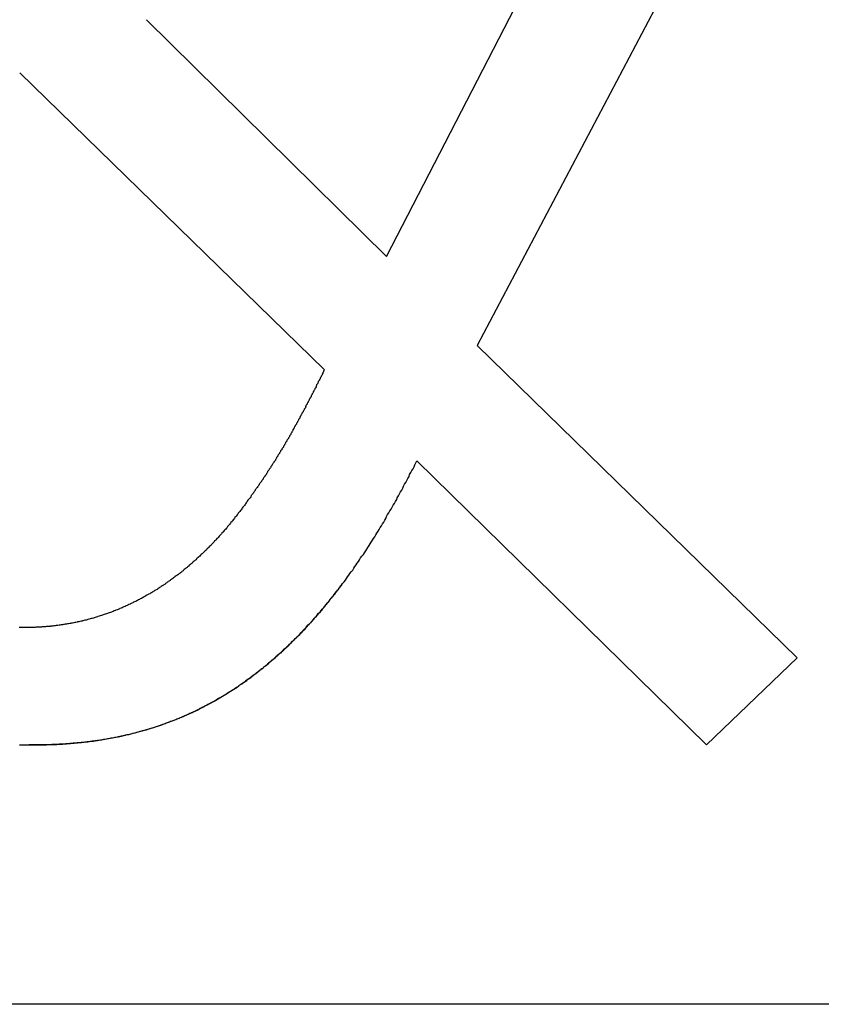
# Model space of a CAD drawing. Extents: x 1107 to 4046, y 937 to 3355.
# Tile 802 of 861: x 3059.15 to 3060.57, y 1764.94 to 1766.69. Entities that reach past the tile are written whole.
import ezdxf

# ---------------------------------------------------------------- set-up
doc = ezdxf.new("R2010")
doc.units = 0
doc.layers.add('KF_VIDA_L___C_LEFT', color=7, linetype='CONTINUOUS')

# ---------------------------------------------------------------- blocks, each defined once
blk = doc.blocks.new('KF_VIDA_L___C_LEFT')
at = {"layer": 'KF_VIDA_L___C_LEFT'}
for p, q in [((170.4941, 77.0547), (170.8198, 77.6863)), ((171.0718, 77.6863), (170.6551, 76.8969)), ((170.068, 77.4746), (170.4941, 77.0547)), ((169.8434, 77.3804), (170.3837, 76.8534)), ((170.6551, 76.8969), (171.2226, 76.3427)), ((171.0617, 76.1884), (170.5478, 76.6921)), ((171.2226, 76.3427), (171.0617, 76.1884)), ((172.9684, 75.7283), (168.6809, 75.7283)), ((172.9684, 75.7283), (168.6809, 75.7283))]:
    blk.add_line(p, q, dxfattribs=at)
for points in [[(169.843, 76.1886, 0), (169.846, 76.1886, 0), (169.848, 76.1885, 0), (169.851, 76.1885, 0), (169.854, 76.1884, 0), (169.857, 76.1884, 0), (169.86, 76.1884, 0)], [(169.853, 76.3965, 0), (169.851, 76.3965, 0), (169.849, 76.3965, 0), (169.848, 76.3965, 0), (169.846, 76.3965, 0), (169.844, 76.3966, 0), (169.842, 76.3966, 0)], [(170.384, 76.8534, 0), (170.383, 76.8522, 0), (170.382, 76.851, 0), (170.382, 76.8498, 0), (170.381, 76.8486, 0), (170.381, 76.8474, 0), (170.38, 76.8461, 0), (170.38, 76.8449, 0), (170.379, 76.8437, 0), (170.378, 76.8425, 0), (170.378, 76.8413, 0), (170.377, 76.8401, 0), (170.376, 76.8389, 0), (170.376, 76.8377, 0), (170.375, 76.8365, 0), (170.375, 76.8352, 0), (170.374, 76.834, 0), (170.373, 76.8328, 0), (170.373, 76.8316, 0), (170.372, 76.8304, 0), (170.372, 76.8292, 0), (170.371, 76.8279, 0), (170.37, 76.8267, 0), (170.37, 76.8255, 0), (170.369, 76.8243, 0), (170.369, 76.8231, 0), (170.368, 76.8218, 0), (170.367, 76.8206, 0), (170.367, 76.8194, 0), (170.366, 76.8182, 0), (170.365, 76.817, 0), (170.365, 76.8157, 0), (170.364, 76.8145, 0), (170.364, 76.8133, 0), (170.363, 76.8121, 0), (170.362, 76.8108, 0), (170.362, 76.8096, 0), (170.361, 76.8084, 0), (170.36, 76.8072, 0), (170.36, 76.8059, 0), (170.359, 76.8047, 0), (170.358, 76.8035, 0), (170.358, 76.8023, 0), (170.357, 76.801, 0), (170.357, 76.7998, 0), (170.356, 76.7986, 0), (170.355, 76.7974, 0), (170.355, 76.7961, 0), (170.354, 76.7949, 0), (170.353, 76.7937, 0), (170.353, 76.7925, 0), (170.352, 76.7912, 0), (170.351, 76.79, 0), (170.351, 76.7888, 0), (170.35, 76.7876, 0), (170.35, 76.7863, 0), (170.349, 76.7851, 0), (170.348, 76.7839, 0), (170.348, 76.7827, 0), (170.347, 76.7814, 0), (170.346, 76.7802, 0), (170.346, 76.779, 0), (170.345, 76.7778, 0), (170.344, 76.7766, 0), (170.344, 76.7753, 0), (170.343, 76.7741, 0), (170.342, 76.7729, 0), (170.342, 76.7717, 0), (170.341, 76.7705, 0), (170.34, 76.7692, 0), (170.34, 76.768, 0), (170.339, 76.7668, 0), (170.338, 76.7656, 0), (170.338, 76.7644, 0), (170.337, 76.7632, 0), (170.336, 76.7619, 0), (170.336, 76.7607, 0), (170.335, 76.7595, 0), (170.334, 76.7583, 0), (170.334, 76.7571, 0), (170.333, 76.7559, 0), (170.332, 76.7547, 0), (170.332, 76.7535, 0), (170.331, 76.7523, 0), (170.33, 76.751, 0), (170.33, 76.7498, 0), (170.329, 76.7486, 0), (170.328, 76.7474, 0), (170.328, 76.7462, 0), (170.327, 76.745, 0), (170.326, 76.7438, 0), (170.326, 76.7426, 0), (170.325, 76.7414, 0), (170.324, 76.7402, 0), (170.324, 76.739, 0), (170.323, 76.7378, 0), (170.322, 76.7366, 0), (170.322, 76.7355, 0), (170.321, 76.7343, 0), (170.32, 76.7331, 0), (170.32, 76.7319, 0), (170.319, 76.7307, 0), (170.318, 76.7295, 0), (170.317, 76.7283, 0), (170.317, 76.7271, 0), (170.316, 76.726, 0), (170.315, 76.7248, 0), (170.315, 76.7236, 0), (170.314, 76.7224, 0), (170.313, 76.7213, 0), (170.313, 76.7201, 0), (170.312, 76.7189, 0), (170.311, 76.7178, 0), (170.311, 76.7166, 0), (170.31, 76.7154, 0), (170.309, 76.7143, 0), (170.308, 76.7131, 0), (170.308, 76.7119, 0), (170.307, 76.7108, 0), (170.306, 76.7096, 0), (170.306, 76.7085, 0), (170.305, 76.7073, 0), (170.304, 76.7061, 0), (170.304, 76.705, 0), (170.303, 76.7038, 0), (170.302, 76.7027, 0), (170.301, 76.7015, 0), (170.301, 76.7004, 0), (170.3, 76.6992, 0), (170.299, 76.6981, 0), (170.299, 76.6969, 0), (170.298, 76.6958, 0), (170.297, 76.6947, 0), (170.297, 76.6935, 0), (170.296, 76.6924, 0), (170.295, 76.6912, 0), (170.294, 76.6901, 0), (170.294, 76.689, 0), (170.293, 76.6878, 0), (170.292, 76.6867, 0), (170.291, 76.6856, 0), (170.291, 76.6844, 0), (170.29, 76.6833, 0), (170.289, 76.6822, 0), (170.289, 76.681, 0), (170.288, 76.6799, 0), (170.287, 76.6788, 0), (170.286, 76.6776, 0), (170.286, 76.6765, 0), (170.285, 76.6754, 0), (170.284, 76.6742, 0), (170.283, 76.6731, 0), (170.283, 76.672, 0), (170.282, 76.6709, 0), (170.281, 76.6697, 0), (170.281, 76.6686, 0), (170.28, 76.6675, 0), (170.279, 76.6664, 0), (170.278, 76.6653, 0), (170.278, 76.6641, 0), (170.277, 76.663, 0), (170.276, 76.6619, 0), (170.275, 76.6608, 0), (170.275, 76.6597, 0), (170.274, 76.6585, 0), (170.273, 76.6574, 0), (170.272, 76.6563, 0), (170.272, 76.6552, 0), (170.271, 76.6541, 0), (170.27, 76.6529, 0), (170.269, 76.6518, 0), (170.268, 76.6507, 0), (170.268, 76.6496, 0), (170.267, 76.6485, 0), (170.266, 76.6474, 0), (170.265, 76.6462, 0), (170.265, 76.6451, 0), (170.264, 76.644, 0), (170.263, 76.6429, 0), (170.262, 76.6418, 0), (170.261, 76.6407, 0), (170.261, 76.6395, 0), (170.26, 76.6384, 0), (170.259, 76.6373, 0), (170.258, 76.6362, 0), (170.258, 76.6351, 0), (170.257, 76.634, 0), (170.256, 76.6328, 0), (170.255, 76.6317, 0), (170.254, 76.6306, 0), (170.254, 76.6295, 0), (170.253, 76.6284, 0)], [(169.86, 76.1884, 0), (169.863, 76.1884, 0), (169.867, 76.1884, 0), (169.87, 76.1884, 0), (169.874, 76.1884, 0), (169.877, 76.1884, 0), (169.881, 76.1885, 0), (169.884, 76.1885, 0), (169.888, 76.1886, 0), (169.891, 76.1887, 0), (169.895, 76.1888, 0), (169.898, 76.1889, 0), (169.902, 76.189, 0), (169.905, 76.1892, 0), (169.909, 76.1893, 0), (169.912, 76.1895, 0), (169.916, 76.1897, 0), (169.919, 76.1899, 0), (169.922, 76.1901, 0), (169.926, 76.1903, 0), (169.929, 76.1906, 0), (169.933, 76.1908, 0), (169.936, 76.1911, 0), (169.94, 76.1914, 0), (169.943, 76.1917, 0), (169.946, 76.192, 0), (169.95, 76.1924, 0), (169.953, 76.1927, 0), (169.957, 76.1931, 0), (169.96, 76.1935, 0), (169.964, 76.1939, 0), (169.967, 76.1943, 0), (169.97, 76.1948, 0), (169.974, 76.1952, 0), (169.977, 76.1957, 0), (169.981, 76.1962, 0), (169.984, 76.1967, 0), (169.987, 76.1972, 0), (169.991, 76.1978, 0), (169.994, 76.1983, 0), (169.997, 76.1989, 0), (170.001, 76.1995, 0), (170.004, 76.2001, 0), (170.008, 76.2008, 0), (170.011, 76.2014, 0), (170.014, 76.2021, 0), (170.018, 76.2028, 0), (170.021, 76.2035, 0), (170.024, 76.2042, 0), (170.028, 76.2049, 0), (170.031, 76.2057, 0), (170.034, 76.2065, 0), (170.038, 76.2073, 0), (170.041, 76.2081, 0), (170.044, 76.2089, 0), (170.048, 76.2098, 0), (170.051, 76.2106, 0), (170.054, 76.2115, 0), (170.058, 76.2124, 0), (170.061, 76.2134, 0), (170.064, 76.2143, 0), (170.068, 76.2153, 0), (170.071, 76.2163, 0), (170.074, 76.2173, 0), (170.078, 76.2183, 0), (170.081, 76.2194, 0), (170.084, 76.2204, 0), (170.088, 76.2215, 0), (170.091, 76.2226, 0), (170.094, 76.2238, 0), (170.097, 76.2249, 0), (170.101, 76.2261, 0), (170.104, 76.2273, 0), (170.107, 76.2285, 0), (170.11, 76.2297, 0), (170.114, 76.231, 0), (170.117, 76.2322, 0), (170.12, 76.2335, 0), (170.123, 76.2348, 0), (170.127, 76.2361, 0), (170.13, 76.2374, 0), (170.133, 76.2388, 0), (170.136, 76.2402, 0), (170.139, 76.2416, 0), (170.142, 76.243, 0), (170.145, 76.2444, 0), (170.149, 76.2458, 0), (170.152, 76.2473, 0), (170.155, 76.2487, 0), (170.158, 76.2502, 0), (170.161, 76.2517, 0), (170.164, 76.2533, 0), (170.167, 76.2548, 0), (170.17, 76.2564, 0), (170.173, 76.2579, 0), (170.176, 76.2595, 0), (170.179, 76.2611, 0), (170.182, 76.2628, 0), (170.185, 76.2644, 0), (170.188, 76.2661, 0), (170.191, 76.2677, 0), (170.194, 76.2694, 0), (170.197, 76.2711, 0), (170.2, 76.2729, 0), (170.203, 76.2746, 0), (170.206, 76.2764, 0), (170.209, 76.2781, 0), (170.212, 76.2799, 0), (170.214, 76.2817, 0), (170.217, 76.2836, 0), (170.22, 76.2854, 0), (170.223, 76.2873, 0), (170.226, 76.2891, 0), (170.229, 76.291, 0), (170.232, 76.2929, 0), (170.234, 76.2949, 0), (170.237, 76.2968, 0), (170.24, 76.2988, 0), (170.243, 76.3007, 0), (170.246, 76.3027, 0), (170.248, 76.3047, 0), (170.251, 76.3067, 0), (170.254, 76.3088, 0), (170.257, 76.3108, 0), (170.259, 76.3129, 0), (170.262, 76.315, 0), (170.265, 76.3171, 0), (170.267, 76.3192, 0), (170.27, 76.3213, 0), (170.273, 76.3235, 0), (170.276, 76.3256, 0), (170.278, 76.3278, 0), (170.281, 76.33, 0), (170.284, 76.3322, 0), (170.286, 76.3344, 0), (170.289, 76.3367, 0), (170.291, 76.3389, 0), (170.294, 76.3412, 0), (170.297, 76.3435, 0), (170.299, 76.3458, 0), (170.302, 76.3481, 0), (170.304, 76.3504, 0), (170.307, 76.3527, 0), (170.31, 76.3551, 0), (170.312, 76.3575, 0), (170.315, 76.3599, 0), (170.317, 76.3623, 0), (170.32, 76.3647, 0), (170.322, 76.3671, 0), (170.325, 76.3695, 0), (170.327, 76.372, 0), (170.33, 76.3745, 0), (170.332, 76.3769, 0), (170.335, 76.3794, 0), (170.337, 76.3819, 0), (170.34, 76.3845, 0), (170.342, 76.387, 0), (170.345, 76.3896, 0), (170.347, 76.3921, 0), (170.35, 76.3947, 0), (170.352, 76.3973, 0), (170.354, 76.3999, 0), (170.357, 76.4025, 0), (170.359, 76.4051, 0), (170.362, 76.4078, 0), (170.364, 76.4104, 0), (170.366, 76.4131, 0), (170.369, 76.4158, 0), (170.371, 76.4184, 0), (170.373, 76.4211, 0), (170.376, 76.4239, 0), (170.378, 76.4266, 0), (170.38, 76.4293, 0), (170.383, 76.4321, 0), (170.385, 76.4348, 0), (170.387, 76.4376, 0), (170.389, 76.4404, 0), (170.392, 76.4432, 0), (170.394, 76.446, 0), (170.396, 76.4488, 0), (170.399, 76.4517, 0), (170.401, 76.4545, 0), (170.403, 76.4574, 0), (170.405, 76.4602, 0), (170.408, 76.4631, 0), (170.41, 76.466, 0), (170.412, 76.4689, 0), (170.414, 76.4718, 0), (170.416, 76.4748, 0), (170.419, 76.4777, 0), (170.421, 76.4806, 0), (170.423, 76.4836, 0), (170.425, 76.4866, 0), (170.427, 76.4895, 0), (170.429, 76.4925, 0), (170.431, 76.4955, 0), (170.434, 76.4985, 0), (170.436, 76.5016, 0), (170.438, 76.5046, 0), (170.44, 76.5076, 0), (170.442, 76.5107, 0), (170.444, 76.5137, 0), (170.446, 76.5168, 0), (170.448, 76.5199, 0), (170.45, 76.523, 0), (170.453, 76.5261, 0), (170.455, 76.5292, 0), (170.457, 76.5323, 0), (170.459, 76.5354, 0), (170.461, 76.5386, 0), (170.463, 76.5417, 0), (170.465, 76.5449, 0), (170.467, 76.5481, 0), (170.469, 76.5512, 0), (170.471, 76.5544, 0), (170.473, 76.5576, 0), (170.475, 76.5608, 0), (170.477, 76.564, 0), (170.479, 76.5673, 0), (170.481, 76.5705, 0), (170.483, 76.5737, 0), (170.485, 76.577, 0), (170.487, 76.5802, 0), (170.489, 76.5835, 0), (170.491, 76.5868, 0), (170.493, 76.5901, 0), (170.494, 76.5934, 0), (170.496, 76.5967, 0), (170.498, 76.6, 0), (170.5, 76.6033, 0), (170.502, 76.6066, 0), (170.504, 76.6099, 0), (170.506, 76.6133, 0), (170.508, 76.6166, 0), (170.51, 76.62, 0), (170.512, 76.6234, 0), (170.513, 76.6267, 0), (170.515, 76.6301, 0), (170.517, 76.6335, 0), (170.519, 76.6369, 0), (170.521, 76.6403, 0), (170.523, 76.6437, 0), (170.524, 76.6471, 0), (170.526, 76.6505, 0), (170.528, 76.654, 0), (170.53, 76.6574, 0), (170.532, 76.6608, 0), (170.534, 76.6643, 0), (170.535, 76.6678, 0), (170.537, 76.6712, 0), (170.539, 76.6747, 0), (170.541, 76.6782, 0), (170.543, 76.6817, 0), (170.544, 76.6851, 0), (170.546, 76.6886, 0), (170.548, 76.6921, 0)], [(170.253, 76.6284, 0), (170.252, 76.6268, 0), (170.251, 76.6253, 0), (170.249, 76.6237, 0), (170.248, 76.6222, 0), (170.247, 76.6206, 0), (170.246, 76.6191, 0), (170.245, 76.6175, 0), (170.244, 76.616, 0), (170.243, 76.6144, 0), (170.242, 76.6129, 0), (170.24, 76.6114, 0), (170.239, 76.6099, 0), (170.238, 76.6083, 0), (170.237, 76.6068, 0), (170.236, 76.6053, 0), (170.235, 76.6038, 0), (170.234, 76.6023, 0), (170.232, 76.6007, 0), (170.231, 76.5992, 0), (170.23, 76.5977, 0), (170.229, 76.5962, 0), (170.228, 76.5947, 0), (170.227, 76.5932, 0), (170.225, 76.5917, 0), (170.224, 76.5903, 0), (170.223, 76.5888, 0), (170.222, 76.5873, 0), (170.221, 76.5858, 0), (170.22, 76.5843, 0), (170.218, 76.5829, 0), (170.217, 76.5814, 0), (170.216, 76.5799, 0), (170.215, 76.5785, 0), (170.213, 76.577, 0), (170.212, 76.5756, 0), (170.211, 76.5741, 0), (170.21, 76.5727, 0), (170.209, 76.5712, 0), (170.207, 76.5698, 0), (170.206, 76.5684, 0), (170.205, 76.5669, 0), (170.204, 76.5655, 0), (170.202, 76.5641, 0), (170.201, 76.5627, 0), (170.2, 76.5612, 0), (170.198, 76.5598, 0), (170.197, 76.5584, 0), (170.196, 76.557, 0), (170.195, 76.5556, 0), (170.193, 76.5542, 0), (170.192, 76.5528, 0), (170.191, 76.5514, 0), (170.189, 76.5501, 0), (170.188, 76.5487, 0), (170.187, 76.5473, 0), (170.186, 76.5459, 0), (170.184, 76.5446, 0), (170.183, 76.5432, 0), (170.182, 76.5418, 0), (170.18, 76.5405, 0), (170.179, 76.5391, 0), (170.178, 76.5378, 0), (170.176, 76.5364, 0), (170.175, 76.5351, 0), (170.174, 76.5338, 0), (170.172, 76.5324, 0), (170.171, 76.5311, 0), (170.169, 76.5298, 0), (170.168, 76.5285, 0), (170.167, 76.5272, 0), (170.165, 76.5259, 0), (170.164, 76.5246, 0), (170.163, 76.5233, 0), (170.161, 76.522, 0), (170.16, 76.5207, 0), (170.158, 76.5194, 0), (170.157, 76.5181, 0), (170.156, 76.5168, 0), (170.154, 76.5156, 0), (170.153, 76.5143, 0), (170.151, 76.5131, 0), (170.15, 76.5118, 0), (170.149, 76.5106, 0), (170.147, 76.5093, 0), (170.146, 76.5081, 0), (170.144, 76.5068, 0), (170.143, 76.5056, 0), (170.141, 76.5044, 0), (170.14, 76.5032, 0), (170.138, 76.502, 0), (170.137, 76.5007, 0), (170.135, 76.4995, 0), (170.134, 76.4983, 0), (170.133, 76.4972, 0), (170.131, 76.496, 0), (170.13, 76.4948, 0), (170.128, 76.4936, 0), (170.127, 76.4925, 0), (170.125, 76.4913, 0), (170.124, 76.4901, 0), (170.122, 76.489, 0), (170.121, 76.4879, 0), (170.119, 76.4867, 0), (170.118, 76.4856, 0), (170.116, 76.4845, 0), (170.115, 76.4833, 0), (170.113, 76.4822, 0), (170.111, 76.4811, 0), (170.11, 76.48, 0), (170.108, 76.4789, 0), (170.107, 76.4778, 0), (170.105, 76.4767, 0), (170.104, 76.4757, 0), (170.102, 76.4746, 0), (170.101, 76.4735, 0), (170.099, 76.4725, 0), (170.098, 76.4714, 0), (170.096, 76.4704, 0), (170.094, 76.4693, 0), (170.093, 76.4683, 0), (170.091, 76.4673, 0), (170.09, 76.4663, 0), (170.088, 76.4652, 0), (170.087, 76.4642, 0), (170.085, 76.4632, 0), (170.083, 76.4622, 0), (170.082, 76.4612, 0), (170.08, 76.4603, 0), (170.079, 76.4593, 0), (170.077, 76.4583, 0), (170.075, 76.4574, 0), (170.074, 76.4564, 0), (170.072, 76.4555, 0), (170.07, 76.4545, 0), (170.069, 76.4536, 0), (170.067, 76.4526, 0), (170.065, 76.4517, 0), (170.064, 76.4508, 0), (170.062, 76.4499, 0), (170.061, 76.449, 0), (170.059, 76.4481, 0), (170.057, 76.4472, 0), (170.056, 76.4463, 0), (170.054, 76.4454, 0), (170.052, 76.4446, 0), (170.051, 76.4437, 0), (170.049, 76.4429, 0), (170.047, 76.442, 0), (170.045, 76.4412, 0), (170.044, 76.4403, 0), (170.042, 76.4395, 0), (170.04, 76.4387, 0), (170.039, 76.4379, 0), (170.037, 76.4371, 0), (170.035, 76.4363, 0), (170.034, 76.4355, 0), (170.032, 76.4347, 0), (170.03, 76.4339, 0), (170.028, 76.4332, 0), (170.027, 76.4324, 0), (170.025, 76.4316, 0), (170.023, 76.4309, 0), (170.021, 76.4301, 0), (170.02, 76.4294, 0), (170.018, 76.4287, 0), (170.016, 76.428, 0), (170.014, 76.4273, 0), (170.013, 76.4266, 0), (170.011, 76.4259, 0), (170.009, 76.4252, 0), (170.007, 76.4245, 0), (170.006, 76.4238, 0), (170.004, 76.4232, 0), (170.002, 76.4225, 0), (170, 76.4219, 0), (169.999, 76.4212, 0), (169.997, 76.4206, 0), (169.995, 76.42, 0), (169.993, 76.4194, 0), (169.991, 76.4188, 0), (169.99, 76.4182, 0), (169.988, 76.4176, 0), (169.986, 76.417, 0), (169.984, 76.4165, 0), (169.982, 76.4159, 0), (169.981, 76.4153, 0), (169.979, 76.4148, 0), (169.977, 76.4143, 0), (169.975, 76.4137, 0), (169.974, 76.4132, 0), (169.972, 76.4127, 0), (169.97, 76.4122, 0), (169.968, 76.4117, 0), (169.966, 76.4112, 0), (169.964, 76.4107, 0), (169.963, 76.4102, 0), (169.961, 76.4098, 0), (169.959, 76.4093, 0), (169.957, 76.4089, 0), (169.955, 76.4084, 0), (169.954, 76.408, 0), (169.952, 76.4076, 0), (169.95, 76.4072, 0), (169.948, 76.4067, 0), (169.946, 76.4063, 0), (169.945, 76.406, 0), (169.943, 76.4056, 0), (169.941, 76.4052, 0), (169.939, 76.4048, 0), (169.937, 76.4045, 0), (169.935, 76.4041, 0), (169.934, 76.4038, 0), (169.932, 76.4034, 0), (169.93, 76.4031, 0), (169.928, 76.4028, 0), (169.926, 76.4025, 0), (169.924, 76.4022, 0), (169.922, 76.4019, 0), (169.921, 76.4016, 0), (169.919, 76.4013, 0), (169.917, 76.401, 0), (169.915, 76.4008, 0), (169.913, 76.4005, 0), (169.911, 76.4003, 0), (169.91, 76.4, 0), (169.908, 76.3998, 0), (169.906, 76.3996, 0), (169.904, 76.3993, 0), (169.902, 76.3991, 0), (169.9, 76.3989, 0), (169.898, 76.3987, 0), (169.897, 76.3986, 0), (169.895, 76.3984, 0), (169.893, 76.3982, 0), (169.891, 76.3981, 0), (169.889, 76.3979, 0), (169.887, 76.3978, 0), (169.885, 76.3976, 0), (169.883, 76.3975, 0), (169.882, 76.3974, 0), (169.88, 76.3972, 0), (169.878, 76.3971, 0), (169.876, 76.397, 0), (169.874, 76.397, 0), (169.872, 76.3969, 0), (169.87, 76.3968, 0), (169.868, 76.3967, 0), (169.866, 76.3967, 0), (169.865, 76.3966, 0), (169.863, 76.3966, 0), (169.861, 76.3965, 0), (169.859, 76.3965, 0), (169.857, 76.3965, 0), (169.855, 76.3965, 0), (169.853, 76.3965, 0)], [(170.414, 76.4711, 0), (170.412, 76.4692, 0), (170.411, 76.4673, 0), (170.409, 76.4653, 0), (170.408, 76.4634, 0), (170.406, 76.4615, 0), (170.405, 76.4596, 0), (170.403, 76.4577, 0), (170.402, 76.4558, 0), (170.4, 76.454, 0), (170.399, 76.4521, 0), (170.397, 76.4502, 0), (170.396, 76.4483, 0), (170.394, 76.4465, 0), (170.393, 76.4446, 0), (170.391, 76.4428, 0), (170.39, 76.4409, 0), (170.388, 76.4391, 0), (170.387, 76.4372, 0), (170.385, 76.4354, 0), (170.384, 76.4336, 0), (170.382, 76.4318, 0), (170.381, 76.4299, 0), (170.379, 76.4281, 0), (170.378, 76.4263, 0), (170.376, 76.4245, 0), (170.375, 76.4227, 0), (170.373, 76.4209, 0), (170.372, 76.4192, 0), (170.37, 76.4174, 0), (170.369, 76.4156, 0), (170.367, 76.4139, 0), (170.365, 76.4121, 0), (170.364, 76.4103, 0), (170.362, 76.4086, 0), (170.361, 76.4069, 0), (170.359, 76.4051, 0), (170.358, 76.4034, 0), (170.356, 76.4017, 0), (170.354, 76.4, 0), (170.353, 76.3982, 0), (170.351, 76.3965, 0), (170.35, 76.3948, 0), (170.348, 76.3931, 0), (170.347, 76.3915, 0), (170.345, 76.3898, 0), (170.343, 76.3881, 0), (170.342, 76.3864, 0), (170.34, 76.3848, 0), (170.339, 76.3831, 0), (170.337, 76.3814, 0), (170.335, 76.3798, 0), (170.334, 76.3782, 0), (170.332, 76.3765, 0), (170.33, 76.3749, 0), (170.329, 76.3733, 0), (170.327, 76.3717, 0), (170.325, 76.37, 0), (170.324, 76.3684, 0), (170.322, 76.3668, 0), (170.321, 76.3653, 0), (170.319, 76.3637, 0), (170.317, 76.3621, 0), (170.316, 76.3605, 0), (170.314, 76.359, 0), (170.312, 76.3574, 0), (170.311, 76.3558, 0), (170.309, 76.3543, 0), (170.307, 76.3528, 0), (170.306, 76.3512, 0), (170.304, 76.3497, 0), (170.302, 76.3482, 0), (170.3, 76.3467, 0), (170.299, 76.3451, 0), (170.297, 76.3436, 0), (170.295, 76.3421, 0), (170.294, 76.3407, 0), (170.292, 76.3392, 0), (170.29, 76.3377, 0), (170.289, 76.3362, 0), (170.287, 76.3348, 0), (170.285, 76.3333, 0), (170.283, 76.3319, 0), (170.282, 76.3304, 0), (170.28, 76.329, 0), (170.278, 76.3275, 0), (170.276, 76.3261, 0), (170.275, 76.3247, 0), (170.273, 76.3233, 0), (170.271, 76.3219, 0), (170.269, 76.3205, 0), (170.268, 76.3191, 0), (170.266, 76.3177, 0), (170.264, 76.3164, 0), (170.262, 76.315, 0), (170.261, 76.3136, 0), (170.259, 76.3123, 0), (170.257, 76.3109, 0), (170.255, 76.3096, 0), (170.253, 76.3082, 0), (170.252, 76.3069, 0), (170.25, 76.3056, 0), (170.248, 76.3043, 0), (170.246, 76.303, 0), (170.244, 76.3017, 0), (170.243, 76.3004, 0), (170.241, 76.2991, 0), (170.239, 76.2978, 0), (170.237, 76.2965, 0), (170.235, 76.2953, 0), (170.234, 76.294, 0), (170.232, 76.2928, 0), (170.23, 76.2915, 0), (170.228, 76.2903, 0), (170.226, 76.2891, 0), (170.224, 76.2878, 0), (170.223, 76.2866, 0), (170.221, 76.2854, 0), (170.219, 76.2842, 0), (170.217, 76.283, 0), (170.215, 76.2818, 0), (170.213, 76.2807, 0), (170.211, 76.2795, 0), (170.21, 76.2783, 0), (170.208, 76.2772, 0), (170.206, 76.276, 0), (170.204, 76.2749, 0), (170.202, 76.2738, 0), (170.2, 76.2726, 0), (170.198, 76.2715, 0), (170.196, 76.2704, 0), (170.194, 76.2693, 0), (170.192, 76.2682, 0), (170.191, 76.2671, 0), (170.189, 76.266, 0), (170.187, 76.2649, 0), (170.185, 76.2639, 0), (170.183, 76.2628, 0), (170.181, 76.2618, 0), (170.179, 76.2607, 0), (170.177, 76.2597, 0), (170.175, 76.2586, 0), (170.173, 76.2576, 0), (170.171, 76.2566, 0), (170.169, 76.2556, 0), (170.167, 76.2546, 0), (170.165, 76.2536, 0), (170.163, 76.2526, 0), (170.162, 76.2516, 0), (170.16, 76.2507, 0), (170.158, 76.2497, 0), (170.156, 76.2488, 0), (170.154, 76.2478, 0), (170.152, 76.2469, 0), (170.15, 76.2459, 0), (170.148, 76.245, 0), (170.146, 76.2441, 0), (170.144, 76.2432, 0), (170.142, 76.2423, 0), (170.14, 76.2414, 0), (170.138, 76.2405, 0), (170.136, 76.2396, 0), (170.134, 76.2387, 0), (170.132, 76.2379, 0), (170.13, 76.237, 0), (170.128, 76.2362, 0), (170.126, 76.2353, 0), (170.124, 76.2345, 0), (170.122, 76.2337, 0), (170.12, 76.2329, 0), (170.118, 76.232, 0), (170.115, 76.2312, 0), (170.113, 76.2305, 0), (170.111, 76.2297, 0), (170.109, 76.2289, 0), (170.107, 76.2281, 0), (170.105, 76.2273, 0), (170.103, 76.2266, 0), (170.101, 76.2258, 0), (170.099, 76.2251, 0), (170.097, 76.2244, 0), (170.095, 76.2236, 0), (170.093, 76.2229, 0), (170.091, 76.2222, 0), (170.089, 76.2215, 0), (170.087, 76.2208, 0), (170.085, 76.2201, 0), (170.082, 76.2194, 0), (170.08, 76.2188, 0), (170.078, 76.2181, 0), (170.076, 76.2174, 0), (170.074, 76.2168, 0), (170.072, 76.2162, 0), (170.07, 76.2155, 0), (170.068, 76.2149, 0), (170.066, 76.2143, 0), (170.064, 76.2137, 0), (170.061, 76.2131, 0), (170.059, 76.2125, 0), (170.057, 76.2119, 0), (170.055, 76.2113, 0), (170.053, 76.2107, 0), (170.051, 76.2101, 0), (170.049, 76.2096, 0), (170.047, 76.209, 0), (170.044, 76.2085, 0), (170.042, 76.208, 0), (170.04, 76.2074, 0), (170.038, 76.2069, 0), (170.036, 76.2064, 0), (170.034, 76.2059, 0), (170.031, 76.2054, 0), (170.029, 76.2049, 0), (170.027, 76.2044, 0), (170.025, 76.2039, 0), (170.023, 76.2035, 0), (170.021, 76.203, 0), (170.018, 76.2026, 0), (170.016, 76.2021, 0), (170.014, 76.2017, 0), (170.012, 76.2012, 0), (170.01, 76.2008, 0), (170.008, 76.2004, 0), (170.005, 76.2, 0), (170.003, 76.1996, 0), (170.001, 76.1992, 0), (169.999, 76.1988, 0), (169.997, 76.1984, 0), (169.994, 76.198, 0), (169.992, 76.1977, 0), (169.99, 76.1973, 0), (169.988, 76.197, 0), (169.986, 76.1966, 0), (169.983, 76.1963, 0), (169.981, 76.196, 0), (169.979, 76.1956, 0), (169.977, 76.1953, 0), (169.974, 76.195, 0), (169.972, 76.1947, 0), (169.97, 76.1944, 0), (169.968, 76.1941, 0), (169.965, 76.1939, 0), (169.963, 76.1936, 0), (169.961, 76.1933, 0), (169.959, 76.1931, 0), (169.957, 76.1928, 0), (169.954, 76.1926, 0), (169.952, 76.1923, 0), (169.95, 76.1921, 0), (169.947, 76.1919, 0), (169.945, 76.1917, 0), (169.943, 76.1915, 0), (169.941, 76.1913, 0), (169.938, 76.1911, 0), (169.936, 76.1909, 0), (169.934, 76.1907, 0), (169.932, 76.1905, 0), (169.929, 76.1904, 0), (169.927, 76.1902, 0), (169.925, 76.19, 0), (169.922, 76.1899, 0), (169.92, 76.1898, 0), (169.918, 76.1896, 0), (169.916, 76.1895, 0), (169.913, 76.1894, 0), (169.911, 76.1893, 0), (169.909, 76.1892, 0), (169.906, 76.1891, 0), (169.904, 76.189, 0), (169.902, 76.1889, 0), (169.9, 76.1888, 0), (169.897, 76.1887, 0), (169.895, 76.1887, 0), (169.893, 76.1886, 0), (169.89, 76.1886, 0), (169.888, 76.1885, 0), (169.886, 76.1885, 0), (169.883, 76.1884, 0), (169.881, 76.1884, 0), (169.879, 76.1884, 0), (169.876, 76.1884, 0), (169.874, 76.1884, 0), (169.872, 76.1884, 0), (169.869, 76.1884, 0), (169.867, 76.1884, 0), (169.865, 76.1884, 0), (169.862, 76.1884, 0), (169.86, 76.1884, 0)]]:
    blk.add_polyline3d(points, dxfattribs=at)

msp = doc.modelspace()

# ---------------------------------------------------------------- block references
at = {"layer": 'KF_VIDA_L___C_LEFT'}
msp.add_blockref('KF_VIDA_L___C_LEFT', (2889.3036, 1689.2132), dxfattribs=at)

doc.saveas('drawing.dxf')
